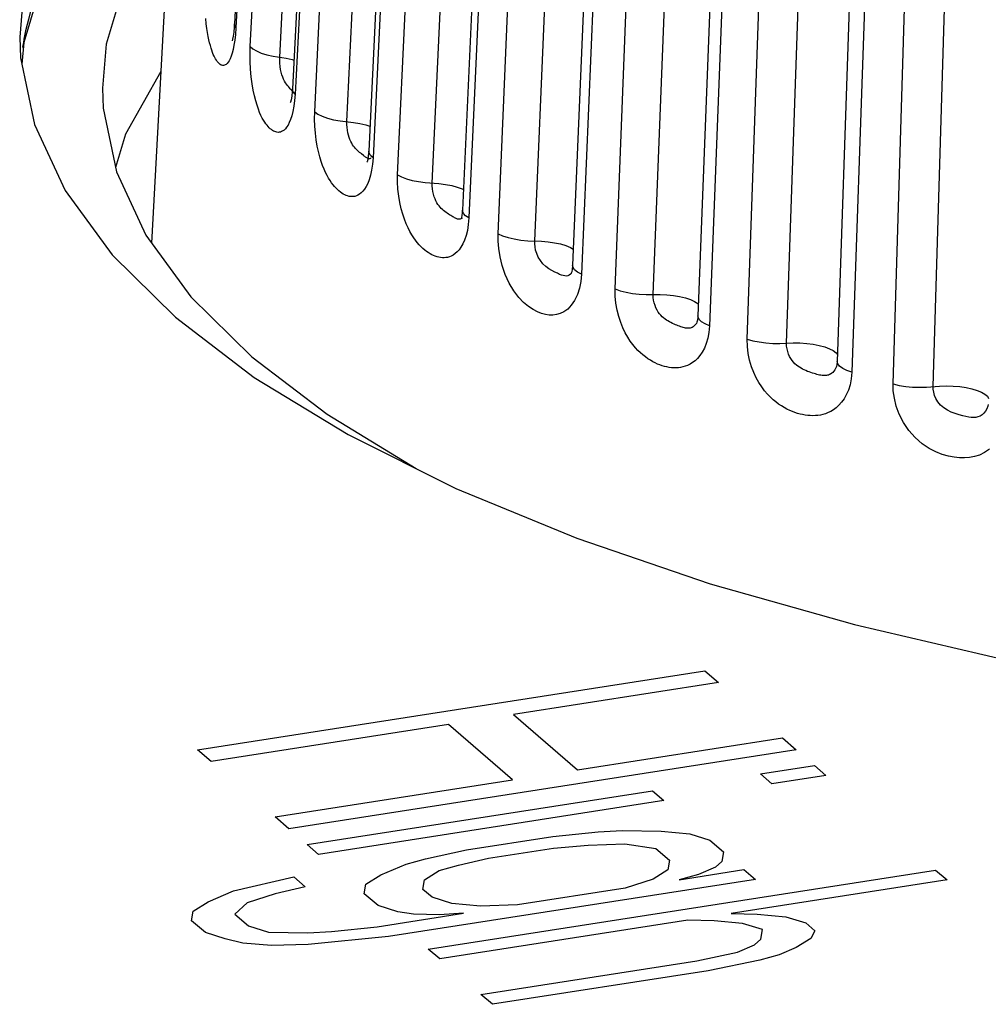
# Model space of a CAD drawing. Header units: millimetres. Extents: x -2579 to 1363, y -329 to 2298.
# Tile 267 of 280: x 1184.49 to 1188.89, y 1192.45 to 1196.92. Entities that reach past the tile are written whole.
import ezdxf

# ---------------------------------------------------------------- set-up
doc = ezdxf.new("R2010")
doc.units = ezdxf.units.MM
doc.header["$LTSCALE"] = 30.734
doc.layers.get('0').update_dxf_attribs({"linetype": 'CONTINUOUS'})

msp = doc.modelspace()

# ---------------------------------------------------------------- linework, layer by layer
at = {"color": 7}
for p, q in [((1185.0899, 1195.9059), (1185.5048, 1203.5829)), ((1185.7726, 1202.771), (1185.4651, 1196.902)), ((1186.0265, 1202.4883), (1185.7284, 1196.6073)), ((1186.3599, 1202.217), (1186.0747, 1196.3242)), ((1186.7694, 1201.9598), (1186.5002, 1196.0561)), ((1187.2503, 1201.7198), (1187.0003, 1195.8056)), ((1187.7974, 1201.4995), (1187.5696, 1195.5757)), ((1188.4048, 1201.3013), (1188.2017, 1195.3688)), ((1184.5986, 1197.1196), (1184.5078, 1196.8179)), ((1184.969, 1197.0992), (1184.8821, 1196.8101)), ((1184.4897, 1196.8415), (1184.4936, 1196.7474)), ((1184.5078, 1196.8179), (1184.4995, 1196.7191)), ((1184.8821, 1196.8101), (1184.8652, 1196.6096)), ((1185.1299, 1196.6861), (1184.9704, 1196.401)), ((1184.9704, 1196.401), (1184.9249, 1196.2494)), ((1184.929, 1196.2296), (1185.0625, 1195.9433)), ((1186.501, 1196.0214), (1186.5009, 1196.0213)), ((1184.9095, 1195.8535), (1185.197, 1195.5695)), ((1186.9951, 1195.7696), (1186.995, 1195.7695)), ((1187.5629, 1195.5421), (1187.5624, 1195.5412)), ((1187.565, 1195.5474), (1187.5629, 1195.5421)), ((1185.2969, 1193.6049), (1187.6005, 1193.9639)), ((1187.6005, 1193.9639), (1187.6627, 1193.9101)), ((1187.6627, 1193.9101), (1186.7315, 1193.765)), ((1186.7315, 1193.765), (1187.0222, 1193.5141)), ((1186.4375, 1193.7192), (1185.3592, 1193.5511)), ((1186.7281, 1193.4683), (1186.4375, 1193.7192)), ((1187.0222, 1193.5141), (1187.9534, 1193.6592)), ((1187.9534, 1193.6592), (1188.0157, 1193.6055)), ((1185.3592, 1193.5511), (1185.2969, 1193.6049)), ((1188.0157, 1193.6055), (1185.7121, 1193.2464)), ((1187.8536, 1193.4956), (1188.0987, 1193.5338)), ((1188.0987, 1193.5338), (1188.1506, 1193.489)), ((1187.9055, 1193.4508), (1187.8536, 1193.4956)), ((1188.1506, 1193.489), (1187.9055, 1193.4508)), ((1185.6499, 1193.3002), (1186.7281, 1193.4683)), ((1185.7952, 1193.1748), (1187.3635, 1193.4192)), ((1187.3635, 1193.4192), (1187.4154, 1193.3744)), ((1187.4154, 1193.3744), (1185.8471, 1193.13)), ((1185.7121, 1193.2464), (1185.6499, 1193.3002)), ((1186.5183, 1193.1499), (1186.9103, 1193.211)), ((1186.9103, 1193.211), (1187.1168, 1193.2326)), ((1187.1168, 1193.2326), (1187.2252, 1193.2389)), ((1187.2252, 1193.2389), (1187.4033, 1193.235)), ((1187.4033, 1193.235), (1187.5325, 1193.2234)), ((1187.5325, 1193.2234), (1187.623, 1193.1952)), ((1185.8471, 1193.13), (1185.7952, 1193.1748)), ((1186.6192, 1193.1128), (1186.9132, 1193.1586)), ((1186.9132, 1193.1586), (1187.0706, 1193.1725)), ((1187.0706, 1193.1725), (1187.2384, 1193.1775)), ((1187.2384, 1193.1775), (1187.378, 1193.157)), ((1187.623, 1193.1952), (1187.6853, 1193.1414)), ((1186.3326, 1193.1104), (1186.5183, 1193.1499)), ((1187.378, 1193.157), (1187.4403, 1193.1032)), ((1187.6853, 1193.1414), (1187.6778, 1193.0979)), ((1186.1291, 1193.0364), (1186.245, 1193.0862)), ((1186.245, 1193.0862), (1186.3326, 1193.1104)), ((1186.3949, 1193.0566), (1186.4825, 1193.0809)), ((1186.4825, 1193.0809), (1186.6192, 1193.1128)), ((1187.4403, 1193.1032), (1187.4328, 1193.0597)), ((1187.6496, 1193.0724), (1187.5723, 1193.0392)), ((1187.6778, 1193.0979), (1187.6496, 1193.0724)), ((1185.4608, 1192.964), (1185.7341, 1193.0277)), ((1185.7341, 1193.0277), (1185.786, 1192.9829)), ((1186.0622, 1192.9942), (1186.1291, 1193.0364)), ((1186.328, 1193.0145), (1186.3949, 1193.0566)), ((1186.3453, 1192.6998), (1188.6488, 1193.0588)), ((1187.4328, 1193.0597), (1187.3659, 1193.0176)), ((1187.4847, 1193.0149), (1187.7787, 1193.0608)), ((1187.5723, 1193.0392), (1187.4847, 1193.0149)), ((1187.7787, 1193.0608), (1187.8306, 1193.016)), ((1188.6488, 1193.0588), (1188.7007, 1193.014)), ((1185.786, 1192.9829), (1185.6493, 1192.951)), ((1186.0547, 1192.9507), (1186.0622, 1192.9942)), ((1187.8306, 1193.016), (1186.1643, 1192.7562)), ((1186.3205, 1192.971), (1186.328, 1193.0145)), ((1187.3659, 1193.0176), (1187.2396, 1192.9767)), ((1188.7007, 1193.014), (1187.7205, 1192.8613)), ((1185.3449, 1192.9142), (1185.4608, 1192.964)), ((1185.6493, 1192.951), (1185.5231, 1192.9102)), ((1186.117, 1192.897), (1186.0547, 1192.9507)), ((1186.362, 1192.9352), (1186.3205, 1192.971)), ((1186.4525, 1192.907), (1186.362, 1192.9352)), ((1187.2396, 1192.9767), (1186.7495, 1192.9003)), ((1185.278, 1192.872), (1185.3449, 1192.9142)), ((1185.5231, 1192.9102), (1185.4666, 1192.8591)), ((1186.2075, 1192.8688), (1186.117, 1192.897)), ((1186.5817, 1192.8954), (1186.4525, 1192.907)), ((1186.7495, 1192.9003), (1186.5817, 1192.8954)), ((1185.2705, 1192.8285), (1185.278, 1192.872)), ((1185.4666, 1192.8591), (1185.5288, 1192.8053)), ((1186.1124, 1192.801), (1186.5044, 1192.8622)), ((1186.2773, 1192.8585), (1186.2075, 1192.8688)), ((1186.396, 1192.8558), (1186.2773, 1192.8585)), ((1186.5044, 1192.8622), (1186.396, 1192.8558)), ((1187.7205, 1192.8613), (1187.8393, 1192.8586)), ((1187.8393, 1192.8586), (1187.9685, 1192.847)), ((1187.9685, 1192.847), (1188.059, 1192.8188)), ((1185.3328, 1192.7747), (1185.2705, 1192.8285)), ((1185.5288, 1192.8053), (1185.6194, 1192.7771)), ((1185.9059, 1192.7795), (1186.1124, 1192.801)), ((1187.5245, 1192.8307), (1186.3972, 1192.655)), ((1187.6433, 1192.8281), (1187.5245, 1192.8307)), ((1187.7724, 1192.8165), (1187.6433, 1192.8281)), ((1187.8629, 1192.7883), (1187.7724, 1192.8165)), ((1188.059, 1192.8188), (1188.1005, 1192.783)), ((1185.4233, 1192.7465), (1185.3328, 1192.7747)), ((1185.6194, 1192.7771), (1185.7975, 1192.7731)), ((1185.7975, 1192.7731), (1185.9059, 1192.7795)), ((1186.1643, 1192.7562), (1185.8004, 1192.7207)), ((1187.8555, 1192.7448), (1187.8629, 1192.7883)), ((1188.1005, 1192.783), (1188.0826, 1192.7485)), ((1185.5035, 1192.7273), (1185.4233, 1192.7465)), ((1185.6326, 1192.7157), (1185.5035, 1192.7273)), ((1185.8004, 1192.7207), (1185.6326, 1192.7157)), ((1187.7499, 1192.686), (1187.8272, 1192.7192)), ((1187.8272, 1192.7192), (1187.8555, 1192.7448)), ((1188.0826, 1192.7485), (1188.0158, 1192.7063)), ((1186.3972, 1192.655), (1186.3453, 1192.6998)), ((1187.5643, 1192.6465), (1187.7499, 1192.686)), ((1187.9385, 1192.6731), (1187.8509, 1192.6489)), ((1188.0158, 1192.7063), (1187.9385, 1192.6731)), ((1186.5841, 1192.4937), (1187.5643, 1192.6465)), ((1187.8509, 1192.6489), (1187.6162, 1192.6017)), ((1187.6162, 1192.6017), (1186.636, 1192.4489)), ((1186.636, 1192.4489), (1186.5841, 1192.4937))]:
    msp.add_line(p, q, dxfattribs=at)
at = {"color": 2}
for p, q in [((1185.7789, 1202.7529), (1185.4712, 1196.884)), ((1185.5365, 1196.8003), (1185.8347, 1202.6813)), ((1185.6707, 1196.7509), (1185.9688, 1202.6319)), ((1186.0386, 1202.464), (1185.7403, 1196.583)), ((1185.8293, 1196.5023), (1186.1146, 1202.395)), ((1185.9758, 1196.4584), (1186.261, 1202.351)), ((1186.3797, 1202.1868), (1186.0943, 1196.2942)), ((1186.206, 1196.2174), (1186.4751, 1202.1211)), ((1186.3631, 1196.1793), (1186.6323, 1202.083)), ((1186.7986, 1201.9243), (1186.5293, 1196.0206)), ((1186.6624, 1195.9485), (1186.9124, 1201.8627)), ((1186.8285, 1195.9166), (1187.0785, 1201.8307)), ((1187.2907, 1201.6793), (1187.0406, 1195.7652)), ((1187.1936, 1195.6986), (1187.4215, 1201.6224)), ((1187.3668, 1195.6732), (1187.5947, 1201.5969)), ((1187.8505, 1201.4546), (1187.6224, 1195.5309)), ((1187.7938, 1195.4705), (1187.997, 1201.403)), ((1187.9722, 1195.4519), (1188.1754, 1201.3843)), ((1188.4719, 1201.2526), (1188.2685, 1195.3202)), ((1188.4564, 1195.2667), (1188.6324, 1201.2069)), ((1188.638, 1195.255), (1188.8142, 1201.1951)), ((1185.4712, 1196.884), (1185.469, 1196.8547)), ((1185.4626, 1196.8055), (1185.4585, 1196.7856)), ((1185.692, 1196.6428), (1185.6878, 1196.6512)), ((1185.7283, 1196.6054), (1185.7284, 1196.6073)), ((1185.7403, 1196.583), (1185.738, 1196.554)), ((1186.0943, 1196.2942), (1186.0918, 1196.2647)), ((1186.0918, 1196.2647), (1186.088, 1196.2383)), ((1186.4562, 1196.0264), (1186.4518, 1196.029)), ((1186.5293, 1196.0206), (1186.5267, 1195.991)), ((1186.995, 1195.7695), (1186.9906, 1195.7651)), ((1187.0406, 1195.7652), (1187.0378, 1195.7329)), ((1187.5701, 1195.5704), (1187.5696, 1195.5757)), ((1188.2046, 1195.3575), (1188.2017, 1195.3688))]:
    msp.add_line(p, q, dxfattribs=at)
at = {"color": 7}
for points in [[(1185.2098, 1198.1249), (1185.0052, 1197.9407), (1184.7642, 1197.65), (1184.598, 1197.3524), (1184.5073, 1197.0507), (1184.4897, 1196.8415)], [(1184.5105, 1196.8329), (1184.5198, 1196.8787), (1184.5309, 1196.9244), (1184.5438, 1196.97), (1184.5584, 1197.0156), (1184.5747, 1197.0611), (1184.5928, 1197.1067)], [(1185.4651, 1196.902), (1185.4642, 1196.8878), (1185.4619, 1196.8645), (1185.4592, 1196.8459), (1185.4565, 1196.8328), (1185.4545, 1196.8255), (1185.4544, 1196.825)], [(1184.504, 1196.7948), (1184.5058, 1196.8062), (1184.5078, 1196.8177), (1184.5105, 1196.8329)], [(1184.4936, 1196.7474), (1184.5563, 1196.445), (1184.6956, 1196.1462), (1184.9095, 1195.8535)], [(1184.8652, 1196.6096), (1184.869, 1196.5194), (1184.929, 1196.2296)], [(1185.7284, 1196.6073), (1185.7275, 1196.5948), (1185.7251, 1196.5735), (1185.7222, 1196.5574), (1185.7196, 1196.5472), (1185.7182, 1196.5431)], [(1186.0747, 1196.3242), (1186.0728, 1196.3029), (1186.0701, 1196.2865), (1186.0674, 1196.276), (1186.0666, 1196.2737)], [(1186.5002, 1196.0561), (1186.4995, 1196.0457), (1186.4973, 1196.0298), (1186.4947, 1196.0184), (1186.4943, 1196.0171)], [(1185.0625, 1195.9433), (1185.2675, 1195.6628), (1185.5431, 1195.3905), (1185.886, 1195.1288), (1186.2904, 1194.8823)], [(1187.0003, 1195.8056), (1187.0002, 1195.8023), (1186.9986, 1195.7879), (1186.9964, 1195.7768), (1186.9941, 1195.7696), (1186.9929, 1195.7668)], [(1187.5696, 1195.5757), (1187.5693, 1195.5708), (1187.5675, 1195.5571), (1187.565, 1195.5474)], [(1185.197, 1195.5695), (1185.5549, 1195.2964), (1185.9808, 1195.0367)], [(1188.2017, 1195.3688), (1188.2016, 1195.3666), (1188.2003, 1195.3549), (1188.1982, 1195.346), (1188.1963, 1195.3406)], [(1185.9808, 1195.0367), (1186.4705, 1194.7925), (1187.0203, 1194.5661), (1187.6251, 1194.3591), (1188.2801, 1194.1737), (1188.9794, 1194.011), (1189.7174, 1193.8728)]]:
    msp.add_lwpolyline(points, dxfattribs=at)
at = {"color": 2}
for points in [[(1185.4585, 1196.7856), (1185.4542, 1196.7691), (1185.4497, 1196.7554), (1185.4451, 1196.7441), (1185.4405, 1196.7349), (1185.4359, 1196.7278), (1185.4315, 1196.7224), (1185.4273, 1196.7184), (1185.4232, 1196.7157), (1185.4193, 1196.7141), (1185.4155, 1196.7133), (1185.4117, 1196.7133), (1185.408, 1196.7141), (1185.4043, 1196.7155), (1185.4006, 1196.7177), (1185.3969, 1196.7204), (1185.3933, 1196.7238), (1185.3898, 1196.7278), (1185.3863, 1196.7322), (1185.3828, 1196.7373), (1185.3794, 1196.7429), (1185.3759, 1196.7491), (1185.3725, 1196.7561), (1185.369, 1196.7639), (1185.3655, 1196.7727), (1185.362, 1196.7822), (1185.3586, 1196.7927), (1185.3554, 1196.8039), (1185.3521, 1196.8162), (1185.3489, 1196.83), (1185.3458, 1196.8454), (1185.3427, 1196.8626), (1185.3398, 1196.8819), (1185.337, 1196.9032), (1185.3346, 1196.9267)], [(1185.4712, 1196.884), (1185.4657, 1196.8954), (1185.4651, 1196.902)], [(1185.469, 1196.8547), (1185.4662, 1196.8286), (1185.4626, 1196.8055)], [(1185.7304, 1196.5049), (1185.7253, 1196.485), (1185.7198, 1196.4683), (1185.714, 1196.4543), (1185.7081, 1196.4428), (1185.702, 1196.4334), (1185.696, 1196.4259), (1185.6901, 1196.4202), (1185.6844, 1196.4159), (1185.6789, 1196.413), (1185.6735, 1196.411), (1185.6683, 1196.4099), (1185.6632, 1196.4097), (1185.658, 1196.4101), (1185.6529, 1196.4113), (1185.6477, 1196.4131), (1185.6426, 1196.4155), (1185.6375, 1196.4186), (1185.6324, 1196.4222), (1185.6274, 1196.4263), (1185.6226, 1196.4309), (1185.6177, 1196.4361), (1185.6128, 1196.4418), (1185.6078, 1196.4484), (1185.6025, 1196.4559), (1185.597, 1196.4647), (1185.5913, 1196.4748), (1185.5854, 1196.4865), (1185.5794, 1196.4999), (1185.5734, 1196.5153), (1185.5673, 1196.533), (1185.5613, 1196.553), (1185.5555, 1196.5757), (1185.5501, 1196.6012), (1185.5452, 1196.63), (1185.541, 1196.6616), (1185.5379, 1196.696), (1185.536, 1196.7316), (1185.5356, 1196.7661), (1185.5365, 1196.8003)], [(1185.5365, 1196.8003), (1185.5484, 1196.7894), (1185.5653, 1196.7792), (1185.5867, 1196.77), (1185.612, 1196.762), (1185.6403, 1196.7556), (1185.7002, 1196.7465)], [(1185.6878, 1196.6512), (1185.6839, 1196.6605), (1185.6803, 1196.6709), (1185.6771, 1196.6826), (1185.6744, 1196.6953), (1185.6723, 1196.7091), (1185.671, 1196.7234), (1185.6704, 1196.7374), (1185.6707, 1196.7509)], [(1185.7002, 1196.7465), (1185.7276, 1196.7404), (1185.735, 1196.7381)], [(1185.7277, 1196.5979), (1185.7182, 1196.608), (1185.7142, 1196.6124), (1185.7099, 1196.6172), (1185.7054, 1196.6226), (1185.7009, 1196.6286), (1185.6964, 1196.6353), (1185.692, 1196.6428)], [(1185.7403, 1196.583), (1185.7316, 1196.5941), (1185.7283, 1196.6054)], [(1185.738, 1196.554), (1185.7347, 1196.528), (1185.7304, 1196.5049)], [(1186.088, 1196.2383), (1186.0828, 1196.2149), (1186.0767, 1196.1946), (1186.07, 1196.1777), (1186.0628, 1196.1635), (1186.0554, 1196.1517), (1186.0478, 1196.1421), (1186.0403, 1196.1345), (1186.0329, 1196.1286), (1186.0257, 1196.1242), (1186.0187, 1196.1211), (1186.0119, 1196.119), (1186.0052, 1196.1179), (1185.9986, 1196.1175), (1185.992, 1196.1178), (1185.9853, 1196.1189), (1185.9787, 1196.1206), (1185.972, 1196.123), (1185.9654, 1196.126), (1185.9589, 1196.1295), (1185.9523, 1196.1336), (1185.9459, 1196.1382), (1185.9394, 1196.1434), (1185.9328, 1196.1493), (1185.9262, 1196.1559), (1185.9194, 1196.1633), (1185.9125, 1196.1717), (1185.9056, 1196.1808), (1185.8988, 1196.1909), (1185.8921, 1196.2017), (1185.8855, 1196.2137), (1185.8788, 1196.227), (1185.872, 1196.242), (1185.8653, 1196.2589), (1185.8587, 1196.2778), (1185.8523, 1196.2988), (1185.8462, 1196.3219), (1185.8408, 1196.3474), (1185.836, 1196.375), (1185.8322, 1196.4053), (1185.8296, 1196.437), (1185.8287, 1196.4693), (1185.8293, 1196.5023)], [(1185.8293, 1196.5023), (1185.8442, 1196.492), (1185.8638, 1196.4825), (1185.8876, 1196.4741), (1185.9148, 1196.4672), (1185.9445, 1196.4619), (1186.006, 1196.4551)], [(1186.0239, 1196.3271), (1186.0192, 1196.3316), (1186.0146, 1196.3364), (1186.0102, 1196.3416), (1186.0058, 1196.3473), (1186.0014, 1196.3535), (1185.9972, 1196.3605), (1185.9932, 1196.3682), (1185.9894, 1196.3767), (1185.9858, 1196.3861), (1185.9827, 1196.3963), (1185.98, 1196.4074), (1185.9778, 1196.4195), (1185.9763, 1196.4323), (1185.9756, 1196.4453), (1185.9758, 1196.4584)], [(1186.006, 1196.4551), (1186.0347, 1196.4501), (1186.0612, 1196.4435), (1186.0801, 1196.4371)], [(1186.0335, 1196.3187), (1186.0287, 1196.3227), (1186.0239, 1196.3271)], [(1186.0504, 1196.3051), (1186.0424, 1196.3113), (1186.0381, 1196.3149), (1186.0335, 1196.3187)], [(1186.0712, 1196.2908), (1186.0688, 1196.292), (1186.0662, 1196.2934), (1186.0635, 1196.2952), (1186.0605, 1196.2973), (1186.0574, 1196.2996), (1186.054, 1196.3022), (1186.0504, 1196.3051)], [(1186.0855, 1196.2927), (1186.0848, 1196.2921), (1186.0825, 1196.2908), (1186.0802, 1196.2899), (1186.078, 1196.2896), (1186.0758, 1196.2896), (1186.0735, 1196.29), (1186.0712, 1196.2908)], [(1186.0943, 1196.2942), (1186.0824, 1196.3049), (1186.0759, 1196.3159), (1186.0747, 1196.3242)], [(1186.5267, 1195.991), (1186.5225, 1195.9645), (1186.5166, 1195.9409), (1186.5095, 1195.9203), (1186.5017, 1195.9031), (1186.4933, 1195.8886), (1186.4846, 1195.8765), (1186.4757, 1195.8666), (1186.4668, 1195.8586), (1186.4579, 1195.8524), (1186.4494, 1195.8477), (1186.441, 1195.8443), (1186.4329, 1195.8419), (1186.4249, 1195.8405), (1186.417, 1195.8398), (1186.409, 1195.8399), (1186.401, 1195.8407), (1186.393, 1195.8421), (1186.3849, 1195.8442), (1186.3769, 1195.8469), (1186.3689, 1195.8502), (1186.361, 1195.854), (1186.3531, 1195.8583), (1186.3452, 1195.8633), (1186.3372, 1195.8688), (1186.3291, 1195.8751), (1186.3207, 1195.8823), (1186.3122, 1195.8903), (1186.3037, 1195.8992), (1186.2953, 1195.9089), (1186.287, 1195.9195), (1186.2788, 1195.9312), (1186.2704, 1195.9442), (1186.262, 1195.9589), (1186.2535, 1195.9755), (1186.2451, 1195.9941), (1186.237, 1196.0148), (1186.2293, 1196.0377), (1186.2222, 1196.0629), (1186.216, 1196.0904), (1186.2109, 1196.1204), (1186.2073, 1196.1521), (1186.2057, 1196.1843), (1186.206, 1196.2174)], [(1186.206, 1196.2174), (1186.2237, 1196.2076), (1186.2459, 1196.1989), (1186.2718, 1196.1915), (1186.3005, 1196.1857), (1186.3313, 1196.1815), (1186.3937, 1196.1771)], [(1186.4518, 1196.029), (1186.4471, 1196.0319), (1186.4421, 1196.035), (1186.4369, 1196.0383), (1186.4315, 1196.0419), (1186.4259, 1196.0458), (1186.4204, 1196.0499), (1186.4148, 1196.0543), (1186.4095, 1196.0589), (1186.4043, 1196.0639), (1186.3992, 1196.0694), (1186.3942, 1196.0755), (1186.3892, 1196.0822), (1186.3844, 1196.0898), (1186.3799, 1196.0982), (1186.3757, 1196.1074), (1186.3719, 1196.1174), (1186.3686, 1196.1284), (1186.3659, 1196.1405), (1186.364, 1196.1531), (1186.3631, 1196.1661), (1186.3631, 1196.1793)], [(1186.3937, 1196.1771), (1186.4235, 1196.1732), (1186.4515, 1196.1677), (1186.4768, 1196.1607), (1186.4988, 1196.1525), (1186.5045, 1196.1496)], [(1186.5009, 1196.0213), (1186.4991, 1196.0198), (1186.496, 1196.0177), (1186.4931, 1196.0162), (1186.4901, 1196.0153), (1186.4872, 1196.0148), (1186.4843, 1196.0147), (1186.4814, 1196.0151), (1186.4783, 1196.0157), (1186.4751, 1196.0168), (1186.4717, 1196.0181), (1186.4682, 1196.0198), (1186.4644, 1196.0217), (1186.4604, 1196.0239), (1186.4562, 1196.0264)], [(1186.5293, 1196.0206), (1186.5143, 1196.0308), (1186.5046, 1196.0415), (1186.5004, 1196.0524), (1186.5002, 1196.0561)], [(1187.0378, 1195.7329), (1187.0317, 1195.7023), (1187.0221, 1195.6728), (1187.0097, 1195.6462), (1186.9947, 1195.6245), (1186.9783, 1195.6072), (1186.9614, 1195.5949), (1186.9443, 1195.5867), (1186.9277, 1195.5817), (1186.9112, 1195.5797), (1186.8946, 1195.5799), (1186.8775, 1195.5825), (1186.8597, 1195.5872), (1186.841, 1195.5945), (1186.8212, 1195.6046), (1186.8004, 1195.6184), (1186.7782, 1195.6366), (1186.7557, 1195.66), (1186.733, 1195.6901), (1186.712, 1195.725), (1186.6944, 1195.764), (1186.6804, 1195.8045), (1186.6709, 1195.8436), (1186.665, 1195.8813), (1186.6621, 1195.9161), (1186.6624, 1195.9485)], [(1186.6624, 1195.9485), (1186.6828, 1195.9395), (1186.7073, 1195.9317), (1186.735, 1195.9253), (1186.7651, 1195.9206), (1186.7965, 1195.9176), (1186.8592, 1195.9156)], [(1186.9506, 1195.7611), (1186.9417, 1195.7647), (1186.9316, 1195.7694), (1186.9199, 1195.7752), (1186.9069, 1195.7821), (1186.8932, 1195.7904), (1186.8791, 1195.8005), (1186.866, 1195.8129), (1186.8541, 1195.8272), (1186.8447, 1195.8428), (1186.8376, 1195.8591), (1186.8327, 1195.8747), (1186.8299, 1195.8897), (1186.8283, 1195.9037), (1186.8285, 1195.9166)], [(1186.8592, 1195.9156), (1186.8897, 1195.9128), (1186.9188, 1195.9084), (1186.9459, 1195.9025), (1186.97, 1195.8952), (1186.9905, 1195.8867), (1187.0035, 1195.8792)], [(1187.0406, 1195.7652), (1187.0227, 1195.7748), (1187.0098, 1195.7851), (1187.0023, 1195.7957), (1187.0003, 1195.8056)], [(1186.9906, 1195.7651), (1186.9844, 1195.7608), (1186.9781, 1195.7582), (1186.9718, 1195.7571), (1186.9653, 1195.7574), (1186.9583, 1195.7587), (1186.9506, 1195.7611)], [(1187.1936, 1195.6986), (1187.2165, 1195.6905), (1187.243, 1195.6836), (1187.2722, 1195.6784), (1187.3032, 1195.6748), (1187.3351, 1195.6731), (1187.3974, 1195.6734)], [(1187.6224, 1195.5309), (1187.6196, 1195.5011), (1187.6148, 1195.4742), (1187.6076, 1195.4501), (1187.5989, 1195.4289), (1187.5892, 1195.411), (1187.5787, 1195.3958), (1187.5677, 1195.3829), (1187.5563, 1195.3723), (1187.545, 1195.3635), (1187.5336, 1195.3565), (1187.5226, 1195.3511), (1187.5119, 1195.3469), (1187.5014, 1195.3438), (1187.491, 1195.3417), (1187.4807, 1195.3403), (1187.4703, 1195.3397), (1187.4599, 1195.3397), (1187.4494, 1195.3405), (1187.4388, 1195.3418), (1187.4282, 1195.3438), (1187.4178, 1195.3464), (1187.4073, 1195.3495), (1187.3968, 1195.3531), (1187.3863, 1195.3573), (1187.3757, 1195.3622), (1187.3648, 1195.3677), (1187.3536, 1195.3742), (1187.3423, 1195.3814), (1187.3309, 1195.3895), (1187.3196, 1195.3985), (1187.3084, 1195.4083), (1187.2972, 1195.4192), (1187.2858, 1195.4315), (1187.2743, 1195.4455), (1187.2626, 1195.4613), (1187.2511, 1195.4791), (1187.2398, 1195.4991), (1187.229, 1195.5212), (1187.2189, 1195.5458), (1187.21, 1195.5726), (1187.2025, 1195.6022), (1187.1969, 1195.6335), (1187.1941, 1195.6655), (1187.1936, 1195.6986)], [(1187.522, 1195.5196), (1187.5176, 1195.52), (1187.513, 1195.5207), (1187.5081, 1195.5217), (1187.5031, 1195.523), (1187.4978, 1195.5246), (1187.4923, 1195.5265), (1187.4865, 1195.5286), (1187.4806, 1195.5308), (1187.4744, 1195.5333), (1187.4679, 1195.5359), (1187.4612, 1195.5388), (1187.4543, 1195.5419), (1187.4473, 1195.5453), (1187.4403, 1195.5489), (1187.4334, 1195.5528), (1187.4268, 1195.557), (1187.4203, 1195.5615), (1187.4139, 1195.5665), (1187.4076, 1195.5722), (1187.4013, 1195.5785), (1187.3953, 1195.5857), (1187.3895, 1195.5936), (1187.3841, 1195.6025), (1187.3791, 1195.6122), (1187.3748, 1195.6229), (1187.3712, 1195.6347), (1187.3685, 1195.6472), (1187.367, 1195.6601), (1187.3668, 1195.6732)], [(1187.3974, 1195.6734), (1187.4281, 1195.6718), (1187.4582, 1195.6686), (1187.4866, 1195.6637), (1187.5126, 1195.6573), (1187.5354, 1195.6497), (1187.5544, 1195.641), (1187.5689, 1195.6315), (1187.5716, 1195.6287)], [(1187.5559, 1195.5331), (1187.5517, 1195.5291), (1187.5474, 1195.526), (1187.543, 1195.5236), (1187.5388, 1195.5218), (1187.5346, 1195.5206), (1187.5305, 1195.5199), (1187.5263, 1195.5195), (1187.522, 1195.5196)], [(1187.5624, 1195.5412), (1187.5601, 1195.5379), (1187.5559, 1195.5331)], [(1187.6224, 1195.5309), (1187.6019, 1195.5397), (1187.586, 1195.5494), (1187.5753, 1195.5598), (1187.5701, 1195.5704)], [(1187.7938, 1195.4705), (1187.8189, 1195.4633), (1187.8471, 1195.4575), (1187.8775, 1195.4534), (1187.9092, 1195.451), (1187.9411, 1195.4505), (1188.0022, 1195.4532)], [(1188.2685, 1195.3202), (1188.2657, 1195.2903), (1188.2606, 1195.2632), (1188.2529, 1195.2388), (1188.2435, 1195.2173), (1188.233, 1195.199), (1188.2216, 1195.1833), (1188.2096, 1195.17), (1188.1973, 1195.1589), (1188.1849, 1195.1497), (1188.1725, 1195.1423), (1188.1605, 1195.1364), (1188.1486, 1195.1318), (1188.1371, 1195.1283), (1188.1258, 1195.1257), (1188.1144, 1195.1239), (1188.103, 1195.1228), (1188.0915, 1195.1225), (1188.0799, 1195.1228), (1188.0682, 1195.1237), (1188.0566, 1195.1253), (1188.045, 1195.1274), (1188.0334, 1195.1301), (1188.0219, 1195.1333), (1188.0102, 1195.1371), (1187.9984, 1195.1415), (1187.9864, 1195.1466), (1187.974, 1195.1526), (1187.9614, 1195.1594), (1187.9487, 1195.167), (1187.9361, 1195.1756), (1187.9236, 1195.1849), (1187.9111, 1195.1954), (1187.8984, 1195.2072), (1187.8855, 1195.2207), (1187.8725, 1195.236), (1187.8595, 1195.2534), (1187.8468, 1195.2729), (1187.8346, 1195.2946), (1187.8232, 1195.3187), (1187.8131, 1195.3452), (1187.8045, 1195.3745), (1187.798, 1195.4056), (1187.7946, 1195.4375), (1187.7938, 1195.4705)], [(1188.1908, 1195.3304), (1188.1864, 1195.3244), (1188.1818, 1195.3194), (1188.177, 1195.3152), (1188.1722, 1195.3119), (1188.1673, 1195.3093), (1188.1625, 1195.3074), (1188.1578, 1195.306), (1188.153, 1195.3051), (1188.1483, 1195.3046), (1188.1434, 1195.3045), (1188.1384, 1195.3047), (1188.1331, 1195.3052), (1188.1276, 1195.3061), (1188.1219, 1195.3072), (1188.1159, 1195.3086), (1188.1097, 1195.3102), (1188.1033, 1195.312), (1188.0967, 1195.314), (1188.0898, 1195.3162), (1188.0827, 1195.3186), (1188.0754, 1195.3212), (1188.0679, 1195.3241), (1188.0602, 1195.3272), (1188.0526, 1195.3305), (1188.0452, 1195.3342), (1188.038, 1195.338), (1188.031, 1195.3423), (1188.024, 1195.3471), (1188.0172, 1195.3525), (1188.0104, 1195.3586), (1188.0038, 1195.3655), (1187.9975, 1195.3732), (1187.9915, 1195.3818), (1187.9861, 1195.3914), (1187.9813, 1195.4019), (1187.9772, 1195.4135), (1187.9742, 1195.4259), (1187.9725, 1195.4387), (1187.9722, 1195.4519)], [(1188.0022, 1195.4532), (1188.033, 1195.4528), (1188.0635, 1195.4507), (1188.0931, 1195.4469), (1188.1207, 1195.4416), (1188.1455, 1195.4349), (1188.1669, 1195.4269), (1188.1842, 1195.4181), (1188.1969, 1195.4085), (1188.2028, 1195.4008)], [(1188.2685, 1195.3202), (1188.2456, 1195.3282), (1188.2269, 1195.3372), (1188.2131, 1195.3471), (1188.2046, 1195.3575)], [(1188.1963, 1195.3406), (1188.1948, 1195.3375), (1188.1908, 1195.3304)], [(1188.4564, 1195.2667), (1188.4834, 1195.2605), (1188.513, 1195.2558), (1188.5443, 1195.2529), (1188.5762, 1195.2517), (1188.6078, 1195.2524), (1188.6672, 1195.2574)], [(1188.8943, 1194.9698), (1188.8716, 1194.9548), (1188.8484, 1194.9439), (1188.8259, 1194.9366), (1188.8034, 1194.9324), (1188.7806, 1194.9305), (1188.7572, 1194.9309), (1188.7326, 1194.9335), (1188.7068, 1194.9387), (1188.6793, 1194.9465), (1188.6504, 1194.9579), (1188.6192, 1194.974), (1188.5876, 1194.9952), (1188.5561, 1195.0231), (1188.5271, 1195.0555), (1188.5031, 1195.0914), (1188.4838, 1195.1288), (1188.4703, 1195.1657), (1188.4616, 1195.2015), (1188.4568, 1195.2351), (1188.4564, 1195.2667)], [(1188.8684, 1195.1334), (1188.8597, 1195.1259), (1188.8506, 1195.1206), (1188.8411, 1195.117), (1188.8316, 1195.115), (1188.8217, 1195.1144), (1188.8111, 1195.1148), (1188.7996, 1195.1162), (1188.7864, 1195.1187), (1188.7718, 1195.1221), (1188.7555, 1195.1265), (1188.7381, 1195.1319), (1188.7203, 1195.1387), (1188.7024, 1195.1472), (1188.686, 1195.1581), (1188.6713, 1195.171), (1188.6595, 1195.1851), (1188.6506, 1195.2), (1188.6443, 1195.2147), (1188.6404, 1195.2289), (1188.6382, 1195.2424), (1188.638, 1195.255)], [(1188.6672, 1195.2574), (1188.6976, 1195.2582), (1188.7284, 1195.2573), (1188.7586, 1195.2546), (1188.7875, 1195.2504), (1188.8141, 1195.2446), (1188.8377, 1195.2376), (1188.8576, 1195.2294), (1188.8732, 1195.2204), (1188.884, 1195.2107), (1188.8897, 1195.2007)], [(1188.8882, 1195.1732), (1188.8864, 1195.1658), (1188.882, 1195.1537)], [(1188.882, 1195.1537), (1188.8759, 1195.1428), (1188.8684, 1195.1334)]]:
    msp.add_lwpolyline(points, dxfattribs=at)

doc.saveas('drawing.dxf')
